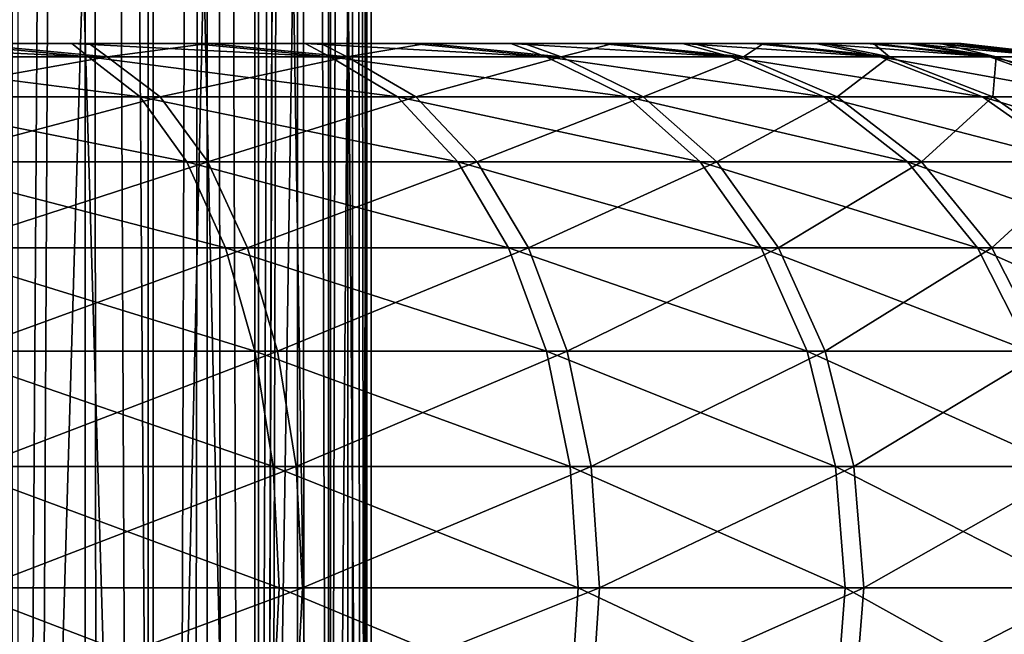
# Model space of a CAD drawing. Header units: metres. Extents: x -109 to 109, y -917 to 389.
# Tile 568 of 656: x 9 to 21, y -201 to -194. Entities that reach past the tile are written whole.
import ezdxf

# ---------------------------------------------------------------- set-up
doc = ezdxf.new("R2010")
doc.units = ezdxf.units.M
doc.layers.add('solid_24503124_XXX_01_SW0001_01', color=7, linetype='CONTINUOUS')

msp = doc.modelspace()

# ---------------------------------------------------------------- linework, layer by layer
at = {"layer": 'solid_24503124_XXX_01_SW0001_01'}
for points in [[(8.403661, -287.724091, -9.918592), (7.834182, -103, -10.374267), (9.607136, -103, -8.758019)], [(8.712723, -278.270996, 9.648236), (9.607066, -103, 8.758096), (7.834294, -103, 10.374181)], [(9.576633, -289.418182, -8.791365), (8.403661, -287.724091, -9.918592), (9.607136, -103, -8.758019)], [(8.712723, -278.270996, 9.648236), (9.803551, -276.489044, 8.537586), (9.607066, -103, 8.758096)], [(10.4726, -291.301453, -7.70225), (9.576633, -289.418182, -8.791365), (9.607136, -103, -8.758019)], [(10.812044, -275.009125, 7.218013), (11.052835, -103, 6.84358), (9.607066, -103, 8.758096)], [(9.803551, -276.489044, 8.537586), (10.812044, -275.009125, 7.218013), (9.607066, -103, 8.758096)], [(10.4726, -291.301453, -7.70225), (9.607136, -103, -8.758019), (11.052775, -103, -6.843679)], [(11.039043, -293.127167, -6.865822), (10.4726, -291.301453, -7.70225), (11.052775, -103, -6.843679)], [(10.812044, -275.009125, 7.218013), (11.634715, -273.874786, 5.799431), (11.052835, -103, 6.84358)], [(11.342853, -294.765869, -6.351353), (11.039043, -293.127167, -6.865822), (11.052775, -103, -6.843679)], [(11.342853, -294.765869, -6.351353), (11.052775, -103, -6.843679), (12.12214, -103, -4.696138)], [(11.634715, -273.874786, 5.799431), (12.122123, -103, 4.696183), (11.052835, -103, 6.84358)], [(11.473627, -296.27301, -6.111946), (11.342853, -294.765869, -6.351353), (12.12214, -103, -4.696138)], [(11.473678, -297.725769, -6.11185), (11.473627, -296.27301, -6.111946), (12.12214, -103, -4.696138)], [(11.473678, -297.725769, -6.11185), (12.12214, -103, -4.696138), (12.122142, -390, -4.696133)], [(11.634715, -273.874786, 5.799431), (12.252471, -273.054596, 4.344761), (12.122123, -103, 4.696183)], [(12.677504, -272.502533, 2.877654), (12.778644, -103, 2.388729), (12.122123, -103, 4.696183)], [(12.252471, -273.054596, 4.344761), (12.677504, -272.502533, 2.877654), (12.122123, -103, 4.696183)], [(12.122142, -390, -4.696133), (12.12214, -103, -4.696138), (12.778635, -103, -2.388779)], [(12.778636, -390, -2.388776), (12.122142, -390, -4.696133), (12.778635, -103, -2.388779)], [(12.677504, -272.502533, 2.877654), (12.921636, -272.187195, 1.425249), (12.778644, -103, 2.388729)], [(12.778636, -390, -2.388776), (12.778635, -103, -2.388779), (13, -103)], [(12.778636, -390, -2.388776), (13, -103), (13, -272.08847)], [(13, -272.08847), (13, -103), (12.778644, -103, 2.388729)], [(12.921636, -272.187195, 1.425249), (13, -272.08847), (12.778644, -103, 2.388729)], [(8.722804, -164.5, -58.753334), (8.722769, -219.5, -58.753304), (10.345439, -219.5, -60.520237)], [(10.345466, -164.5, -60.520267), (8.722804, -164.5, -58.753334), (10.345439, -219.5, -60.520237)], [(10.402843, -164.5, -76.188667), (10.402817, -219.5, -76.188698), (8.793131, -219.5, -77.967468)], [(8.793165, -164.5, -77.967438), (10.402843, -164.5, -76.188667), (8.793131, -219.5, -77.967468)], [(10.345466, -164.5, -60.520267), (10.345439, -219.5, -60.520237), (11.615808, -219.5, -62.555256)], [(11.615825, -164.5, -62.555283), (10.345466, -164.5, -60.520267), (11.615808, -219.5, -62.555256)], [(11.658264, -164.5, -74.144402), (11.658247, -219.5, -74.144432), (10.402817, -219.5, -76.188698)], [(10.402843, -164.5, -76.188667), (11.658264, -164.5, -74.144402), (10.402817, -219.5, -76.188698)], [(11.615825, -164.5, -62.555283), (11.615808, -219.5, -62.555256), (12.490612, -219.5, -64.789055)], [(12.490622, -164.5, -64.78907), (11.615825, -164.5, -62.555283), (12.490612, -219.5, -64.789055)], [(12.516678, -164.5, -71.904266), (12.516668, -219.5, -71.904282), (11.658247, -219.5, -74.144432)], [(11.658264, -164.5, -74.144402), (12.516678, -164.5, -71.904266), (11.658247, -219.5, -74.144432)], [(12.490622, -164.5, -64.78907), (12.490612, -219.5, -64.789055), (12.940061, -219.5, -67.145569)], [(12.940065, -164.5, -67.145576), (12.490622, -164.5, -64.78907), (12.940061, -219.5, -67.145569)], [(12.94885, -164.5, -69.544533), (12.948845, -219.5, -69.54454), (12.516668, -219.5, -71.904282)], [(12.516678, -164.5, -71.904266), (12.94885, -164.5, -69.544533), (12.516668, -219.5, -71.904282)], [(12.940065, -164.5, -67.145576), (12.940061, -219.5, -67.145569), (12.948845, -219.5, -69.54454)], [(12.94885, -164.5, -69.544533), (12.940065, -164.5, -67.145576), (12.948845, -219.5, -69.54454)], [(9.630867, -194.251617, -381.071503), (7.942556, -194.092514, -381.860352), (6.396173, -194.092514, -381.267059)], [(6.512115, -194.251617, -379.801025), (9.630867, -194.251617, -381.071503), (6.396173, -194.092514, -381.267059)], [(9.854858, -194.251617, -419.314392), (6.751203, -194.251617, -420.621307), (8.157423, -194.092514, -418.545349)], [(7.942556, -194.092514, -381.860352), (9.434766, -194.092514, -382.579468), (8.157423, -194.092514, -418.545349)], [(9.630867, -194.251617, -381.071503), (9.434766, -194.092514, -382.579468), (7.942556, -194.092514, -381.860352)], [(9.434766, -194.092514, -382.579468), (9.641108, -194.092514, -417.808807), (8.157423, -194.092514, -418.545349)], [(9.854858, -194.251617, -419.314392), (8.157423, -194.092514, -418.545349), (9.641108, -194.092514, -417.808807)], [(9.434766, -194.092514, -382.579468), (10.862435, -194.092514, -383.419373), (9.641108, -194.092514, -417.808807)], [(12.512475, -194.251617, -382.814209), (10.862435, -194.092514, -383.419373), (9.434766, -194.092514, -382.579468)], [(9.630867, -194.251617, -381.071503), (12.512475, -194.251617, -382.814209), (9.434766, -194.092514, -382.579468)], [(10.862435, -194.092514, -383.419373), (11.058841, -194.092514, -416.95224), (9.641108, -194.092514, -417.808807)], [(9.854858, -194.251617, -419.314392), (9.641108, -194.092514, -417.808807), (11.058841, -194.092514, -416.95224)], [(12.715855, -194.251617, -417.538025), (9.854858, -194.251617, -419.314392), (11.058841, -194.092514, -416.95224)], [(10.862435, -194.092514, -383.419373), (12.215776, -194.092514, -384.374298), (11.058841, -194.092514, -416.95224)], [(12.512475, -194.251617, -382.814209), (12.215776, -194.092514, -384.374298), (10.862435, -194.092514, -383.419373)], [(12.215776, -194.092514, -384.374298), (12.400903, -194.092514, -415.981506), (11.058841, -194.092514, -416.95224)], [(12.715855, -194.251617, -417.538025), (11.058841, -194.092514, -416.95224), (12.400903, -194.092514, -415.981506)], [(12.215776, -194.092514, -384.374298), (13.485734, -194.092514, -385.437927), (12.400903, -194.092514, -415.981506)], [(15.085984, -194.251617, -384.986267), (13.485734, -194.092514, -385.437927), (12.215776, -194.092514, -384.374298)], [(12.512475, -194.251617, -382.814209), (15.085984, -194.251617, -384.986267), (12.215776, -194.092514, -384.374298)], [(13.485734, -194.092514, -385.437927), (13.658314, -194.092514, -414.903107), (12.400903, -194.092514, -415.981506)], [(12.715855, -194.251617, -417.538025), (12.400903, -194.092514, -415.981506), (13.658314, -194.092514, -414.903107)], [(15.263744, -194.251617, -415.335999), (12.715855, -194.251617, -417.538025), (13.658314, -194.092514, -414.903107)], [(13.485734, -194.092514, -385.437927), (14.663242, -194.092514, -386.60257), (13.658314, -194.092514, -414.903107)], [(15.085984, -194.251617, -384.986267), (14.663242, -194.092514, -386.60257), (13.485734, -194.092514, -385.437927)], [(14.663242, -194.092514, -386.60257), (14.822099, -194.092514, -413.724731), (13.658314, -194.092514, -414.903107)], [(15.263744, -194.251617, -415.335999), (13.658314, -194.092514, -414.903107), (14.822099, -194.092514, -413.724731)], [(14.663242, -194.092514, -386.60257), (15.740665, -194.092514, -387.860718), (14.822099, -194.092514, -413.724731)], [(17.288027, -194.251617, -387.534149), (15.740665, -194.092514, -387.860718), (14.663242, -194.092514, -386.60257)], [(15.085984, -194.251617, -384.986267), (17.288027, -194.251617, -387.534149), (14.663242, -194.092514, -386.60257)], [(15.740665, -194.092514, -387.860718), (15.88471, -194.092514, -412.454041), (14.822099, -194.092514, -413.724731)], [(15.263744, -194.251617, -415.335999), (14.822099, -194.092514, -413.724731), (15.88471, -194.092514, -412.454041)], [(17.435791, -194.251617, -412.762482), (15.263744, -194.251617, -415.335999), (15.88471, -194.092514, -412.454041)], [(15.740665, -194.092514, -387.860718), (16.710524, -194.092514, -389.203674), (15.88471, -194.092514, -412.454041)], [(17.288027, -194.251617, -387.534149), (16.710524, -194.092514, -389.203674), (15.740665, -194.092514, -387.860718)], [(16.710524, -194.092514, -389.203674), (16.83877, -194.092514, -411.099823), (15.88471, -194.092514, -412.454041)], [(17.435791, -194.251617, -412.762482), (15.88471, -194.092514, -412.454041), (16.83877, -194.092514, -411.099823)], [(16.710524, -194.092514, -389.203674), (17.566101, -194.092514, -390.622192), (16.83877, -194.092514, -411.099823)], [(19.064381, -194.251617, -390.395142), (17.566101, -194.092514, -390.622192), (16.710524, -194.092514, -389.203674)], [(17.288027, -194.251617, -387.534149), (19.064381, -194.251617, -390.395142), (16.710524, -194.092514, -389.203674)], [(17.566101, -194.092514, -390.622192), (17.677673, -194.092514, -409.671387), (16.83877, -194.092514, -411.099823)], [(17.435791, -194.251617, -412.762482), (16.83877, -194.092514, -411.099823), (17.677673, -194.092514, -409.671387)], [(19.178509, -194.251617, -409.880859), (17.435791, -194.251617, -412.762482), (17.677673, -194.092514, -409.671387)], [(17.566101, -194.092514, -390.622192), (18.301262, -194.092514, -392.105865), (17.677673, -194.092514, -409.671387)], [(19.064381, -194.251617, -390.395142), (18.301262, -194.092514, -392.105865), (17.566101, -194.092514, -390.622192)], [(18.301262, -194.092514, -392.105865), (18.395405, -194.092514, -408.179199), (17.677673, -194.092514, -409.671387)], [(19.178509, -194.251617, -409.880859), (17.677673, -194.092514, -409.671387), (18.395405, -194.092514, -408.179199)], [(18.301262, -194.092514, -392.105865), (18.911358, -194.092514, -393.645203), (18.395405, -194.092514, -408.179199)], [(20.371305, -194.251617, -393.49881), (18.911358, -194.092514, -393.645203), (18.301262, -194.092514, -392.105865)], [(19.064381, -194.251617, -390.395142), (20.371305, -194.251617, -393.49881), (18.301262, -194.092514, -392.105865)], [(18.911358, -194.092514, -393.645203), (18.987427, -194.092514, -406.632813), (18.395405, -194.092514, -408.179199)], [(19.178509, -194.251617, -409.880859), (18.395405, -194.092514, -408.179199), (18.987427, -194.092514, -406.632813)], [(18.911358, -194.092514, -393.645203), (19.392647, -194.092514, -395.231232), (18.987427, -194.092514, -406.632813)], [(20.371305, -194.251617, -393.49881), (19.392647, -194.092514, -395.231232), (18.911358, -194.092514, -393.645203)], [(19.392647, -194.092514, -395.231232), (19.450106, -194.092514, -405.04126), (18.987427, -194.092514, -406.632813)], [(20.44899, -194.251617, -406.762115), (18.987427, -194.092514, -406.632813), (19.450106, -194.092514, -405.04126)], [(20.44899, -194.251617, -406.762115), (19.178509, -194.251617, -409.880859), (18.987427, -194.092514, -406.632813)], [(19.392647, -194.092514, -395.231232), (19.741035, -194.092514, -396.8508), (19.450106, -194.092514, -405.04126)], [(21.176622, -194.251617, -396.768677), (19.741035, -194.092514, -396.8508), (19.392647, -194.092514, -395.231232)], [(20.371305, -194.251617, -393.49881), (21.176622, -194.251617, -396.768677), (19.392647, -194.092514, -395.231232)], [(19.741035, -194.092514, -396.8508), (19.779499, -194.092514, -403.417725), (19.450106, -194.092514, -405.04126)], [(20.44899, -194.251617, -406.762115), (19.450106, -194.092514, -405.04126), (19.779499, -194.092514, -403.417725)], [(19.741035, -194.092514, -396.8508), (19.954039, -194.092514, -398.489685), (19.779499, -194.092514, -403.417725)], [(21.176622, -194.251617, -396.768677), (19.954039, -194.092514, -398.489685), (19.741035, -194.092514, -396.8508)], [(19.954039, -194.092514, -398.489685), (19.973289, -194.092514, -401.776459), (19.779499, -194.092514, -403.417725)], [(21.215948, -194.251617, -403.483002), (19.779499, -194.092514, -403.417725), (19.973289, -194.092514, -401.776459)], [(21.215948, -194.251617, -403.483002), (20.44899, -194.251617, -406.762115), (19.779499, -194.092514, -403.417725)], [(19.954039, -194.092514, -398.489685), (20.031206, -194.092514, -400.13269), (19.973289, -194.092514, -401.776459)], [(21.477568, -194.255493, -400.124207), (20.031206, -194.092514, -400.13269), (19.954039, -194.092514, -398.489685)], [(21.176622, -194.251617, -396.768677), (21.477568, -194.255493, -400.124207), (19.954039, -194.092514, -398.489685)], [(21.215948, -194.251617, -403.483002), (19.973289, -194.092514, -401.776459), (20.031206, -194.092514, -400.13269)], [(21.477568, -194.255493, -400.124207), (21.215948, -194.251617, -403.483002), (20.031206, -194.092514, -400.13269)], [(10.248574, -194.729279, -379.8414), (9.630867, -194.251617, -381.071503), (6.512115, -194.251617, -379.801025)], [(6.929791, -194.729279, -378.489441), (10.248574, -194.729279, -379.8414), (6.512115, -194.251617, -379.801025)], [(7.184214, -194.729279, -421.927887), (6.751203, -194.251617, -420.621307), (9.854858, -194.251617, -419.314392)], [(7.184214, -194.729279, -421.927887), (9.854858, -194.251617, -419.314392), (10.486933, -194.729279, -420.53714)], [(13.315003, -194.729279, -381.695892), (12.512475, -194.251617, -382.814209), (9.630867, -194.251617, -381.071503)], [(10.248574, -194.729279, -379.8414), (13.315003, -194.729279, -381.695892), (9.630867, -194.251617, -381.071503)], [(10.486933, -194.729279, -420.53714), (9.854858, -194.251617, -419.314392), (12.715855, -194.251617, -417.538025)], [(10.486933, -194.729279, -420.53714), (12.715855, -194.251617, -417.538025), (13.531428, -194.729279, -418.646851)], [(16.053574, -194.729279, -384.007263), (15.085984, -194.251617, -384.986267), (12.512475, -194.251617, -382.814209)], [(13.315003, -194.729279, -381.695892), (16.053574, -194.729279, -384.007263), (12.512475, -194.251617, -382.814209)], [(13.531428, -194.729279, -418.646851), (12.715855, -194.251617, -417.538025), (15.263744, -194.251617, -415.335999)], [(13.531428, -194.729279, -418.646851), (15.263744, -194.251617, -415.335999), (16.242735, -194.729279, -416.303558)], [(18.396851, -194.729279, -386.718567), (17.288027, -194.251617, -387.534149), (15.085984, -194.251617, -384.986267)], [(16.053574, -194.729279, -384.007263), (18.396851, -194.729279, -386.718567), (15.085984, -194.251617, -384.986267)], [(16.242735, -194.729279, -416.303558), (15.263744, -194.251617, -415.335999), (17.435791, -194.251617, -412.762482)], [(16.242735, -194.729279, -416.303558), (17.435791, -194.251617, -412.762482), (18.554092, -194.729279, -413.565002)], [(20.287136, -194.729279, -389.763062), (19.064381, -194.251617, -390.395142), (17.288027, -194.251617, -387.534149)], [(18.396851, -194.729279, -386.718567), (20.287136, -194.729279, -389.763062), (17.288027, -194.251617, -387.534149)], [(18.554092, -194.729279, -413.565002), (17.435791, -194.251617, -412.762482), (19.178509, -194.251617, -409.880859)], [(18.554092, -194.729279, -413.565002), (19.178509, -194.251617, -409.880859), (20.408587, -194.729279, -410.498566)], [(21.677887, -194.729279, -393.065796), (20.371305, -194.251617, -393.49881), (19.064381, -194.251617, -390.395142)], [(20.287136, -194.729279, -389.763062), (21.677887, -194.729279, -393.065796), (19.064381, -194.251617, -390.395142)], [(20.408587, -194.729279, -410.498566), (19.178509, -194.251617, -409.880859), (20.44899, -194.251617, -406.762115)], [(22.534855, -194.729279, -396.54541), (21.176622, -194.251617, -396.768677), (20.371305, -194.251617, -393.49881)], [(21.677887, -194.729279, -393.065796), (22.534855, -194.729279, -396.54541), (20.371305, -194.251617, -393.49881)], [(20.408587, -194.729279, -410.498566), (20.44899, -194.251617, -406.762115), (21.760553, -194.729279, -407.179779)], [(21.760553, -194.729279, -407.179779), (20.44899, -194.251617, -406.762115), (21.215948, -194.251617, -403.483002)], [(10.803018, -195.501526, -378.737305), (10.248574, -194.729279, -379.8414), (6.929791, -194.729279, -378.489441)], [(7.30469, -195.501526, -377.312225), (10.803018, -195.501526, -378.737305), (6.929791, -194.729279, -378.489441)], [(7.184214, -194.729279, -421.927887), (10.486933, -194.729279, -420.53714), (7.572876, -195.501526, -423.100647)], [(10.486933, -194.729279, -420.53714), (11.054271, -195.501526, -421.634674), (7.572876, -195.501526, -423.100647)], [(14.035339, -195.501526, -380.692139), (13.315003, -194.729279, -381.695892), (10.248574, -194.729279, -379.8414)], [(10.803018, -195.501526, -378.737305), (14.035339, -195.501526, -380.692139), (10.248574, -194.729279, -379.8414)], [(10.486933, -194.729279, -420.53714), (13.531428, -194.729279, -418.646851), (11.054271, -195.501526, -421.634674)], [(13.531428, -194.729279, -418.646851), (14.263473, -195.501526, -419.64212), (11.054271, -195.501526, -421.634674)], [(16.922064, -195.501526, -383.12854), (16.053574, -194.729279, -384.007263), (13.315003, -194.729279, -381.695892)], [(14.035339, -195.501526, -380.692139), (16.922064, -195.501526, -383.12854), (13.315003, -194.729279, -381.695892)], [(13.531428, -194.729279, -418.646851), (16.242735, -194.729279, -416.303558), (14.263473, -195.501526, -419.64212)], [(16.242735, -194.729279, -416.303558), (17.12146, -195.501526, -417.172058), (14.263473, -195.501526, -419.64212)], [(19.392113, -195.501526, -385.986542), (18.396851, -194.729279, -386.718567), (16.053574, -194.729279, -384.007263)], [(16.922064, -195.501526, -383.12854), (19.392113, -195.501526, -385.986542), (16.053574, -194.729279, -384.007263)], [(16.242735, -194.729279, -416.303558), (18.554092, -194.729279, -413.565002), (17.12146, -195.501526, -417.172058)], [(18.554092, -194.729279, -413.565002), (19.557861, -195.501526, -414.285339), (17.12146, -195.501526, -417.172058)], [(21.384663, -195.501526, -389.19574), (20.287136, -194.729279, -389.763062), (18.396851, -194.729279, -386.718567)], [(19.392113, -195.501526, -385.986542), (21.384663, -195.501526, -389.19574), (18.396851, -194.729279, -386.718567)], [(18.554092, -194.729279, -413.565002), (20.408587, -194.729279, -410.498566), (19.557861, -195.501526, -414.285339)], [(20.408587, -194.729279, -410.498566), (21.512682, -195.501526, -411.053009), (19.557861, -195.501526, -414.285339)], [(22.850651, -195.501526, -392.677124), (21.677887, -194.729279, -393.065796), (20.287136, -194.729279, -389.763062)], [(21.384663, -195.501526, -389.19574), (22.850651, -195.501526, -392.677124), (20.287136, -194.729279, -389.763062)], [(20.408587, -194.729279, -410.498566), (21.760553, -194.729279, -407.179779), (21.512682, -195.501526, -411.053009)], [(11.266339, -196.529587, -377.814667), (10.803018, -195.501526, -378.737305), (7.30469, -195.501526, -377.312225)], [(7.617975, -196.529587, -376.328461), (11.266339, -196.529587, -377.814667), (7.30469, -195.501526, -377.312225)], [(7.572876, -195.501526, -423.100647), (11.054271, -195.501526, -421.634674), (7.897663, -196.529587, -424.080688)], [(11.054271, -195.501526, -421.634674), (11.528369, -196.529587, -422.551819), (7.897663, -196.529587, -424.080688)], [(14.63729, -196.529587, -379.853333), (14.035339, -195.501526, -380.692139), (10.803018, -195.501526, -378.737305)], [(11.266339, -196.529587, -377.814667), (14.63729, -196.529587, -379.853333), (10.803018, -195.501526, -378.737305)], [(11.054271, -195.501526, -421.634674), (14.263473, -195.501526, -419.64212), (11.528369, -196.529587, -422.551819)], [(14.263473, -195.501526, -419.64212), (14.875207, -196.529587, -420.473816), (11.528369, -196.529587, -422.551819)], [(17.647821, -196.529587, -382.394226), (16.922064, -195.501526, -383.12854), (14.035339, -195.501526, -380.692139)], [(14.63729, -196.529587, -379.853333), (17.647821, -196.529587, -382.394226), (14.035339, -195.501526, -380.692139)], [(14.263473, -195.501526, -419.64212), (17.12146, -195.501526, -417.172058), (14.875207, -196.529587, -420.473816)], [(17.12146, -195.501526, -417.172058), (17.855768, -196.529587, -417.897827), (14.875207, -196.529587, -420.473816)], [(20.223804, -196.529587, -385.374786), (19.392113, -195.501526, -385.986542), (16.922064, -195.501526, -383.12854)], [(17.647821, -196.529587, -382.394226), (20.223804, -196.529587, -385.374786), (16.922064, -195.501526, -383.12854)], [(17.12146, -195.501526, -417.172058), (19.557861, -195.501526, -414.285339), (17.855768, -196.529587, -417.897827)], [(19.557861, -195.501526, -414.285339), (20.396662, -196.529587, -414.887299), (17.855768, -196.529587, -417.897827)], [(22.301811, -196.529587, -388.721619), (21.384663, -195.501526, -389.19574), (19.392113, -195.501526, -385.986542)], [(20.223804, -196.529587, -385.374786), (22.301811, -196.529587, -388.721619), (19.392113, -195.501526, -385.986542)], [(19.557861, -195.501526, -414.285339), (21.512682, -195.501526, -411.053009), (20.396662, -196.529587, -414.887299)], [(21.512682, -195.501526, -411.053009), (22.435322, -196.529587, -411.516327), (20.396662, -196.529587, -414.887299)], [(11.615261, -197.761765, -377.119843), (11.266339, -196.529587, -377.814667), (7.617975, -196.529587, -376.328461)], [(7.853905, -197.761765, -375.587585), (11.615261, -197.761765, -377.119843), (7.617975, -196.529587, -376.328461)], [(7.897663, -196.529587, -424.080688), (11.528369, -196.529587, -422.551819), (8.142256, -197.761765, -424.818726)], [(11.528369, -196.529587, -422.551819), (11.885405, -197.761765, -423.242493), (8.142256, -197.761765, -424.818726)], [(15.090611, -197.761765, -379.221649), (14.63729, -196.529587, -379.853333), (11.266339, -196.529587, -377.814667)], [(11.615261, -197.761765, -377.119843), (15.090611, -197.761765, -379.221649), (11.266339, -196.529587, -377.814667)], [(11.528369, -196.529587, -422.551819), (14.875207, -196.529587, -420.473816), (11.885405, -197.761765, -423.242493)], [(14.875207, -196.529587, -420.473816), (15.335896, -197.761765, -421.100128), (11.885405, -197.761765, -423.242493)], [(18.194378, -197.761765, -381.841248), (17.647821, -196.529587, -382.394226), (14.63729, -196.529587, -379.853333)], [(15.090611, -197.761765, -379.221649), (18.194378, -197.761765, -381.841248), (14.63729, -196.529587, -379.853333)], [(14.875207, -196.529587, -420.473816), (17.855768, -196.529587, -417.897827), (15.335896, -197.761765, -421.100128)], [(17.855768, -196.529587, -417.897827), (18.408766, -197.761765, -418.444366), (15.335896, -197.761765, -421.100128)], [(20.850142, -197.761765, -384.914093), (20.223804, -196.529587, -385.374786), (17.647821, -196.529587, -382.394226)], [(18.194378, -197.761765, -381.841248), (20.850142, -197.761765, -384.914093), (17.647821, -196.529587, -382.394226)], [(17.855768, -196.529587, -417.897827), (20.396662, -196.529587, -414.887299), (18.408766, -197.761765, -418.444366)], [(20.396662, -196.529587, -414.887299), (21.028351, -197.761765, -415.340607), (18.408766, -197.761765, -418.444366)], [(22.992504, -197.761765, -388.364594), (22.301811, -196.529587, -388.721619), (20.223804, -196.529587, -385.374786)], [(20.850142, -197.761765, -384.914093), (22.992504, -197.761765, -388.364594), (20.223804, -196.529587, -385.374786)], [(20.396662, -196.529587, -414.887299), (22.435322, -196.529587, -411.516327), (21.028351, -197.761765, -415.340607)], [(11.83225, -199.136185, -376.687744), (11.615261, -197.761765, -377.119843), (7.853905, -197.761765, -375.587585)], [(8.000627, -199.136185, -375.126862), (11.83225, -199.136185, -376.687744), (7.853905, -197.761765, -375.587585)], [(8.142256, -197.761765, -424.818726), (11.885405, -197.761765, -423.242493), (8.294364, -199.136185, -425.277679)], [(11.885405, -197.761765, -423.242493), (12.107441, -199.136185, -423.672028), (8.294364, -199.136185, -425.277679)], [(15.372523, -199.136185, -378.828796), (15.090611, -197.761765, -379.221649), (11.615261, -197.761765, -377.119843)], [(11.83225, -199.136185, -376.687744), (15.372523, -199.136185, -378.828796), (11.615261, -197.761765, -377.119843)], [(11.885405, -197.761765, -423.242493), (15.335896, -197.761765, -421.100128), (12.107441, -199.136185, -423.672028)], [(15.335896, -197.761765, -421.100128), (15.622392, -199.136185, -421.489655), (12.107441, -199.136185, -423.672028)], [(18.534275, -199.136185, -381.497345), (18.194378, -197.761765, -381.841248), (15.090611, -197.761765, -379.221649)], [(15.372523, -199.136185, -378.828796), (18.534275, -199.136185, -381.497345), (15.090611, -197.761765, -379.221649)], [(15.335896, -197.761765, -421.100128), (18.408766, -197.761765, -418.444366), (15.622392, -199.136185, -421.489655)], [(18.408766, -197.761765, -418.444366), (18.752668, -199.136185, -418.784271), (15.622392, -199.136185, -421.489655)], [(21.239651, -199.136185, -384.627594), (20.850142, -197.761765, -384.914093), (18.194378, -197.761765, -381.841248)], [(18.534275, -199.136185, -381.497345), (21.239651, -199.136185, -384.627594), (18.194378, -197.761765, -381.841248)], [(18.408766, -197.761765, -418.444366), (21.028351, -197.761765, -415.340607), (18.752668, -199.136185, -418.784271)], [(21.028351, -197.761765, -415.340607), (21.42119, -199.136185, -415.622528), (18.752668, -199.136185, -418.784271)], [(11.906404, -200.583771, -376.54007), (11.83225, -199.136185, -376.687744), (8.000627, -199.136185, -375.126862)], [(8.050769, -200.583771, -374.969421), (11.906404, -200.583771, -376.54007), (8.000627, -199.136185, -375.126862)], [(8.294364, -199.136185, -425.277679), (12.107441, -199.136185, -423.672028), (8.346347, -200.583771, -425.43454)], [(12.107441, -199.136185, -423.672028), (12.18332, -200.583771, -423.818817), (8.346347, -200.583771, -425.43454)], [(15.468866, -200.583771, -378.69455), (15.372523, -199.136185, -378.828796), (11.83225, -199.136185, -376.687744)], [(11.906404, -200.583771, -376.54007), (15.468866, -200.583771, -378.69455), (11.83225, -199.136185, -376.687744)], [(12.107441, -199.136185, -423.672028), (15.622392, -199.136185, -421.489655), (12.18332, -200.583771, -423.818817)], [(15.622392, -199.136185, -421.489655), (15.7203, -200.583771, -421.622772), (12.18332, -200.583771, -423.818817)], [(18.650433, -200.583771, -381.379791), (18.534275, -199.136185, -381.497345), (15.372523, -199.136185, -378.828796)], [(15.468866, -200.583771, -378.69455), (18.650433, -200.583771, -381.379791), (15.372523, -199.136185, -378.828796)], [(15.622392, -199.136185, -421.489655), (18.752668, -199.136185, -418.784271), (15.7203, -200.583771, -421.622772)], [(18.752668, -199.136185, -418.784271), (18.870193, -200.583771, -418.900421), (15.7203, -200.583771, -421.622772)], [(21.372763, -200.583771, -384.529694), (21.239651, -199.136185, -384.627594), (18.534275, -199.136185, -381.497345)], [(18.650433, -200.583771, -381.379791), (21.372763, -200.583771, -384.529694), (18.534275, -199.136185, -381.497345)], [(18.752668, -199.136185, -418.784271), (21.42119, -199.136185, -415.622528), (18.870193, -200.583771, -418.900421)], [(21.42119, -199.136185, -415.622528), (21.555441, -200.583771, -415.718872), (18.870193, -200.583771, -418.900421)], [(8.00181, -202.031799, -375.123138), (11.834, -202.031799, -376.684265), (8.050769, -200.583771, -374.969421)], [(11.834, -202.031799, -376.684265), (11.906404, -200.583771, -376.54007), (8.050769, -200.583771, -374.969421)], [(12.18332, -200.583771, -423.818817), (12.109231, -202.031799, -423.675507), (8.29559, -202.031799, -425.281403)], [(8.346347, -200.583771, -425.43454), (12.18332, -200.583771, -423.818817), (8.29559, -202.031799, -425.281403)], [(11.834, -202.031799, -376.684265), (15.374797, -202.031799, -378.825653), (11.906404, -200.583771, -376.54007)], [(15.374797, -202.031799, -378.825653), (15.468866, -200.583771, -378.69455), (11.906404, -200.583771, -376.54007)], [(15.7203, -200.583771, -421.622772), (15.624701, -202.031799, -421.492798), (12.109231, -202.031799, -423.675507)], [(12.18332, -200.583771, -423.818817), (15.7203, -200.583771, -421.622772), (12.109231, -202.031799, -423.675507)], [(15.374797, -202.031799, -378.825653), (18.537016, -202.031799, -381.494568), (15.468866, -200.583771, -378.69455)], [(18.537016, -202.031799, -381.494568), (18.650433, -200.583771, -381.379791), (15.468866, -200.583771, -378.69455)], [(18.870193, -200.583771, -418.900421), (18.75544, -202.031799, -418.787018), (15.624701, -202.031799, -421.492798)], [(15.7203, -200.583771, -421.622772), (18.870193, -200.583771, -418.900421), (15.624701, -202.031799, -421.492798)], [(18.537016, -202.031799, -381.494568), (21.242792, -202.031799, -384.625305), (18.650433, -200.583771, -381.379791)], [(21.242792, -202.031799, -384.625305), (21.372763, -200.583771, -384.529694), (18.650433, -200.583771, -381.379791)], [(21.555441, -200.583771, -415.718872), (21.424358, -202.031799, -415.624786), (18.75544, -202.031799, -418.787018)], [(18.870193, -200.583771, -418.900421), (21.555441, -200.583771, -415.718872), (18.75544, -202.031799, -418.787018)]]:
    msp.add_3dface(points, dxfattribs=at)

doc.saveas('drawing.dxf')
